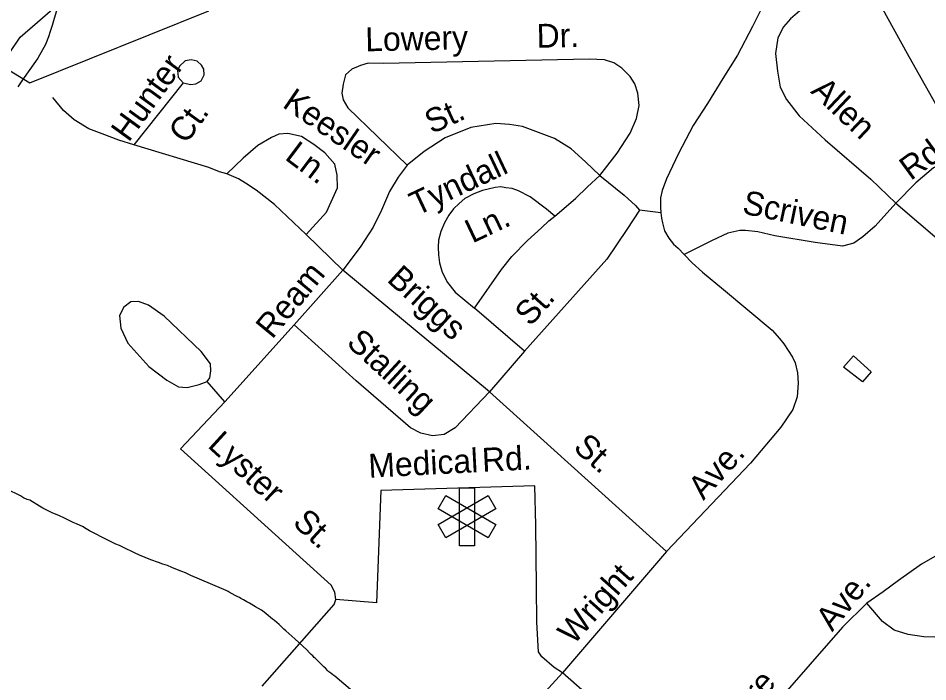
# Model space of a CAD drawing. Extents: x 2206922 to 2357709, y 510027 to 673830.
# Drawn here: x 2307997 to 2311623, y 587532 to 590175 of the extents above; entities that cross this region are included whole.
import ezdxf

# ---------------------------------------------------------------- set-up
doc = ezdxf.new("R2010")
doc.units = 0
for name, color, linetype in [('Exist Boundary Land Use Reservation Military US Department of Defense', 7, 'Continuous'), ('Exist Cultural Hospital CELL', 7, 'Continuous'), ('Exist Hydrographic Creek Single Shore', 7, 'Continuous'), ('Exist Hydrographic Misc Water Feature', 7, 'Continuous'), ('Exist Road Non-System Type 51', 7, 'Continuous'), ('Exist Road Non-System Type 51 Label', 7, 'Continuous')]:
    doc.layers.add(name, color=color, linetype=linetype)

msp = doc.modelspace()

# ---------------------------------------------------------------- linework, layer by layer
at = {"layer": 'Exist Boundary Land Use Reservation Military US Department of Defense'}
msp.add_lwpolyline([(2304054.8, 583406.8), (2304081.8, 583449.8), (2304228.5, 583653.7), (2304261.1, 583865.7), (2304212.2, 584330.6), (2304253, 584624.2), (2304701.2, 585260.3), (2304758.3, 585398.9), (2305341, 586071.8), (2305504, 586373.5), (2305846.3, 586813.9), (2306213.1, 587172.8), (2306441.3, 587482.7), (2306620.6, 587833.4), (2306751, 588208.5), (2306901.7, 588759), (2306975.1, 588922.1), (2307284.8, 589329.9), (2307936.8, 589982.4), (2308042.7, 589917.1), (2308757, 590204.6)], dxfattribs=at)
at = {"layer": 'Exist Cultural Hospital CELL'}
for points in [[(2309816.3, 588073.4), (2309755.5, 588073.4), (2309755.5, 588304.4), (2309816.3, 588304.4)], [(2309701.1, 588104.8), (2309670.7, 588157.5), (2309870.7, 588273), (2309901.1, 588220.3)], [(2309901.1, 588157.5), (2309870.7, 588104.8), (2309670.7, 588220.3), (2309701.1, 588273)]]:
    msp.add_lwpolyline(points, close=True, dxfattribs=at)
at = {"layer": 'Exist Hydrographic Creek Single Shore'}
msp.add_lwpolyline([(2306402, 587399.1), (2306663.1, 587951), (2306882.1, 588478.4), (2306985, 588955.1), (2307059, 589079.5), (2307148, 589240.6), (2307387.1, 589525.9), (2307552.2, 589703.2), (2307585.2, 589727.5), (2307916.2, 589931.2), (2307964.1, 590038.2), (2308005.1, 590098.9), (2308163.6, 590236.8), (2308219.6, 590327.2), (2308245.9, 590434.7), (2308440.1, 590736.7), (2308671.2, 590929.8), (2309166.1, 591409.2), (2309239.1, 591510.7), (2309304.1, 591720), (2309316, 592143.8), (2309587.1, 592456.7)], dxfattribs=at)
at = {"layer": 'Exist Hydrographic Misc Water Feature'}
for points in [[(2308149.7, 590204.5), (2308140.1, 590174.3), (2308132.3, 590146.3), (2308124.5, 590122.4), (2308117.1, 590100.4), (2308105.2, 590070.1), (2308075.9, 590015.7), (2308065.8, 590001.8), (2308014.6, 589929.3), (2307995.1, 589901)], [(2311327, 588829.6), (2311397.5, 588766.3), (2311362.1, 588726.2), (2311287.2, 588785.3), (2311327, 588829.6)], [(2309330.4, 587492.6), (2309259.4, 587554), (2309251.5, 587559.7), (2309243.7, 587565.7), (2309235.3, 587571.8), (2309231.2, 587575.7), (2309221.5, 587585.7), (2309215.2, 587591.5), (2309204.9, 587601.6), (2309199.2, 587607.3), (2309191, 587615), (2309180.7, 587625), (2309176.8, 587628.9), (2309171.1, 587635), (2309164.7, 587640.9), (2309158.6, 587646.7), (2309146.9, 587658.6), (2309100.1, 587702.1), (2309063.8, 587733.9), (2309055.6, 587741.6), (2309045.4, 587751.7), (2309037.4, 587759.4), (2309027.3, 587767.4), (2309019.1, 587775.1), (2309011.3, 587781.2), (2308985.1, 587802.9), (2308977.1, 587808.6), (2308967, 587816.6), (2308943.1, 587830.4), (2308918.4, 587844.2), (2308908.4, 587850.2), (2308894.9, 587857.9), (2308884.8, 587863.9), (2308878.7, 587867.6), (2308870.3, 587871.7), (2308862.5, 587875.7), (2308838.5, 587889.1), (2308834.6, 587891.3), (2308826.2, 587895), (2308816.3, 587898.9), (2308807.9, 587903), (2308685.7, 587955.5), (2308663.6, 587965.3), (2308649.6, 587971), (2308625.4, 587980.8), (2308609.4, 587986.8), (2308591.6, 587994.4), (2308572.9, 588000.4), (2308556.9, 588006.1), (2308525.4, 588017.8), (2308481.1, 588035.3), (2308461, 588045.2), (2308416.5, 588066.6), (2308400.9, 588074.2), (2308386.5, 588080.4), (2308354.3, 588095.8), (2308281.8, 588133.1), (2308267.8, 588140.8), (2308253.7, 588150.7), (2308243.8, 588154.6), (2308229.9, 588160.4), (2308215.5, 588166.6), (2308181.1, 588183.9), (2308159.3, 588193.7), (2308135.4, 588203.4), (2308095.4, 588223.2), (2308081.4, 588231), (2308042.9, 588254.6), (2308032.8, 588258.2), (2308018.5, 588264.4), (2308006.6, 588271.8), (2307896.1, 588325)]]:
    msp.add_lwpolyline(points, dxfattribs=at)
at = {"layer": 'Exist Road Non-System Type 51'}
for p, q in [((2308654, 589917.7), (2308458.2, 589670.7)), ((2310558.9, 589399.8), (2310473, 589410.9)), ((2309290.9, 589171.5), (2309144.4, 589312.9)), ((2309290.9, 589171.5), (2309097.1, 588953.1)), ((2309875.5, 588686.2), (2309290.9, 589171.5)), ((2310015.6, 588848.3), (2309816.5, 589019.2)), ((2309097.1, 588953.1), (2308820.5, 588647)), ((2310015.6, 588848.3), (2309875.5, 588686.2)), ((2308820.5, 588647), (2308749.6, 588728.1)), ((2310581.9, 588050.7), (2309875.5, 588686.2)), ((2310581.9, 588050.7), (2310167, 587566.8)), ((2310167, 587566.8), (2309615, 586966.8))]:
    msp.add_line(p, q, dxfattribs=at)
for points in [[(2311016.6, 590344.4), (2310979.8, 590255.4), (2310924.1, 590141.8), (2310864, 590027.1), (2310806.1, 589935.1), (2310744.8, 589835.1), (2310687.4, 589747.1), (2310629.5, 589635.8), (2310580.7, 589534.7), (2310563.7, 589488.1), (2310556.9, 589459.7), (2310557.6, 589421.6), (2310558.9, 589399.8)], [(2311365.3, 590353.8), (2311188.9, 590263.8), (2311121.9, 590212.7), (2311076.1, 590172.1), (2311047.9, 590140.3), (2311024.9, 590096.2), (2311016.1, 590034.5), (2311023.2, 589963.9), (2311033.8, 589900.3), (2311060.2, 589850.9), (2311109.6, 589785.7), (2311213.6, 589690.4), (2311395.3, 589533.3), (2311495.8, 589438)], [(2311365.3, 590353.8), (2311457, 590186.2), (2311546.9, 590022.1), (2311677.5, 589790.9), (2311730.4, 589693.9), (2311758.6, 589642.7)], [(2308654, 589917.7), (2308666.9, 589914.7), (2308684.8, 589911), (2308705, 589913.3), (2308726.7, 589925.5), (2308738.5, 589949.6), (2308737.4, 589972.3), (2308728.2, 589987.4), (2308709.9, 590003.3), (2308685.9, 590008.9), (2308661.9, 590004.7), (2308640.1, 589984.5), (2308632.4, 589966.3), (2308635.3, 589939.9), (2308654, 589917.7)], [(2310315.1, 589548.9), (2310384.9, 589637.5), (2310436.8, 589716.7), (2310461.5, 589775.5), (2310471.8, 589826.6), (2310466.6, 589876), (2310454.7, 589913.5), (2310436, 589942.5), (2310403.6, 589976.5), (2310371.3, 589997), (2310333.8, 590008.9), (2310273.1, 590011.9), (2309453.6, 589995.1), (2309392.2, 589995.3), (2309361.5, 589986.7), (2309327.5, 589971.4), (2309301.9, 589949.3), (2309291.7, 589911.8), (2309286.6, 589876), (2309291.7, 589850.4), (2309310.4, 589818.1), (2309547.1, 589589.8)], [(2308458.2, 589670.7), (2308397.7, 589688.6), (2308331.3, 589714.1), (2308278.5, 589734.6), (2308220.6, 589770.4), (2308178.1, 589807.9), (2308135.5, 589859)], [(2310315.1, 589548.9), (2310258.9, 589603.4), (2310201, 589654.5), (2310134.6, 589695.4), (2310071.6, 589719.3), (2310006.9, 589743.1), (2309955.8, 589751.6), (2309901.3, 589755), (2309800.8, 589739.7), (2309698.7, 589698.8), (2309615.2, 589644.3), (2309547.1, 589589.8)], [(2309144.4, 589312.9), (2309226.1, 589402.9), (2309270.4, 589498.6), (2309268.7, 589549.7), (2309258.5, 589594), (2309219.5, 589638.7), (2309175.2, 589672.1), (2309125.7, 589703.1), (2309071.2, 589715), (2309035.4, 589713.3), (2309006.5, 589699.7), (2308952, 589667.3), (2308894.1, 589617.9), (2308828.7, 589554.5)], [(2308828.7, 589554.5), (2308799.6, 589562.5), (2308756.4, 589579.8), (2308458.2, 589670.7)], [(2311758.6, 589642.7), (2311712.7, 589616.3), (2311645.7, 589579.2), (2311575.2, 589519.2), (2311495.8, 589438)], [(2309547.1, 589589.8), (2309512.2, 589541.2), (2309476.5, 589485), (2309445.8, 589410), (2309411.8, 589341.9), (2309360.7, 589263.5), (2309290.9, 589171.5)], [(2309144.4, 589312.9), (2309018, 589432.7), (2308945.3, 589489.8), (2308903.5, 589518.2), (2308874.9, 589535), (2308828.7, 589554.5)], [(2310135.9, 589386.4), (2310218, 589456.9), (2310265.7, 589502.9), (2310315.1, 589548.9)], [(2310315.1, 589548.9), (2310412.2, 589470.5), (2310458.1, 589428.8), (2310473, 589410.9)], [(2310135.9, 589386.4), (2310103.3, 589414.7), (2310037.9, 589463.7), (2309991.8, 589487.5), (2309966.1, 589496.9), (2309941.3, 589499.4), (2309921.5, 589502.9), (2309898.2, 589500.9), (2309847.7, 589489), (2309813.5, 589475.1), (2309777.9, 589456.3), (2309754.1, 589437.4), (2309731.8, 589416.1), (2309713.5, 589389.9), (2309696.2, 589359.6), (2309681.8, 589325.5), (2309672.4, 589291.3), (2309670.9, 589263), (2309672.4, 589231.8), (2309675.8, 589200.6), (2309687.2, 589163.4), (2309708, 589121.8), (2309739.2, 589083.1), (2309816.5, 589019.2)], [(2311495.8, 589438), (2311412.9, 589346.3), (2311363.5, 589303.9), (2311328.3, 589279.2), (2311282.4, 589266.9), (2311174.4, 589282), (2311012.6, 589307.5), (2310945.6, 589323.3), (2310896, 589328.9), (2310873.3, 589328.6), (2310825.7, 589318.1), (2310762.7, 589289.5), (2310652.2, 589233.5)], [(2311495.8, 589438), (2311679.4, 589281), (2311830.8, 589159.9), (2311949.8, 589063), (2312036.6, 588990.3), (2312060.8, 588964), (2312093.5, 588936)], [(2310473, 589410.9), (2310423.2, 589333.4), (2310343.9, 589214.5), (2310015.6, 588848.3)], [(2310558.9, 589399.8), (2310561.5, 589378.6), (2310565.4, 589359.2), (2310573.4, 589327.4), (2310590.4, 589299), (2310609.7, 589275.1), (2310628, 589258.8), (2310652.2, 589233.5)], [(2309816.5, 589019.2), (2309923.5, 589173.8), (2309965.1, 589225.9), (2310027.5, 589289.8), (2310082.5, 589340.3), (2310112.2, 589367.1), (2310135.9, 589386.4)], [(2310652.2, 589233.5), (2310683.4, 589200.3), (2310724.1, 589163.7), (2310808.7, 589094.2), (2311002.5, 588931.6), (2311032.1, 588899), (2311048.9, 588878.2), (2311066.8, 588851.5), (2311083.4, 588824.5), (2311094.5, 588802.2), (2311103.4, 588762), (2311106.1, 588721.5), (2311102.4, 588667.1), (2311084.6, 588616.6), (2311037.1, 588546.2), (2310916.2, 588403), (2310581.9, 588050.7)], [(2308749.6, 588728.1), (2308761.4, 588742.2), (2308765.1, 588770.4), (2308763, 588798.3), (2308726.4, 588847.8), (2308578.9, 588988.1), (2308516.5, 589031.4), (2308476.5, 589047), (2308446.4, 589044.8), (2308418.6, 589024.4), (2308400.9, 588990.3), (2308405.6, 588940.3), (2308434.2, 588880.6), (2308517.2, 588787.6), (2308589.8, 588732.5), (2308636, 588706.9), (2308670, 588703.3), (2308717.9, 588715.9), (2308749.6, 588728.1)], [(2309875.5, 588686.2), (2309738.2, 588542.8), (2309695.2, 588516), (2309649.1, 588511.5), (2309601.3, 588521.5), (2309560.7, 588542.8), (2309344.5, 588730.1), (2309097.1, 588953.1)], [(2309263.7, 587860), (2309259.2, 587889), (2309244.7, 587916.9), (2308644.1, 588459.9), (2308820.5, 588647)], [(2310167, 587566.8), (2310134, 587589.1), (2310084.9, 587631.5), (2310071.6, 587651.5), (2310064.9, 587769.7), (2310062.6, 587910.2), (2310060.4, 588155.5), (2310056, 588311.6), (2309443.1, 588293.8), (2309425.2, 587845.5), (2309263.7, 587860)], [(2311765.6, 588093.5), (2311703.9, 588061.7), (2311598.1, 587999.9), (2311506.4, 587934.7), (2311444.7, 587890.5), (2311379.4, 587844.7)], [(2312430.5, 587968.2), (2312377.6, 587959.4), (2312288.2, 587944.6), (2312152.6, 587913.2), (2312047.8, 587883.5), (2311926.1, 587832.3), (2311796.5, 587761.5), (2311732.7, 587730.8), (2311691, 587718.3), (2311670.6, 587713.3), (2311649.4, 587709.5), (2311606.9, 587710.6), (2311545.2, 587719.4), (2311488.8, 587737), (2311442.9, 587772.3), (2311379.4, 587844.7)], [(2308969.5, 587514.4), (2309255.9, 587838.9), (2309263.7, 587860)], [(2311379.4, 587844.7), (2311282.4, 587749.4), (2311024.9, 587454.7)], [(2310666.9, 587119.4), (2310411.5, 587352.7), (2310167, 587566.8)]]:
    msp.add_lwpolyline(points, dxfattribs=at)

# ---------------------------------------------------------------- texts
at = {"layer": 'Exist Road Non-System Type 51 Label'}
for s, rotation, p in [('Lowery', 1.1745, (2309381.4, 590042.9)), ('Dr.', 1.1745, (2310064.5, 590056.9)), ('Hunter', 54.1242, (2308437.2, 589677.7)), ('Allen', 316.5868, (2311152.3, 589880.4)), ('Keesler', 325.4969, (2309045.9, 589823.5)), ('St.', 24.4734, (2309645.1, 589712.5)), ('Ct.', 54.1242, (2308666.5, 589669.9)), ('Ln.', 322.9871, (2309055.6, 589615.3)), ('Rd.', 36.0565, (2311554.5, 589525.8)), ('Tyndall', 25.3136, (2309586, 589386.3)), ('Scriven', 348.3524, (2310879.5, 589397.7)), ('Ln.', 25.3136, (2309807.5, 589277)), ('Ream', 50.3984, (2309009.4, 588893.3)), ('Briggs', 317.6655, (2309462.7, 589128.9)), ('St.', 48.2039, (2310038.6, 588943.7)), ('Stalling', 317.343, (2309301.2, 588876.3)), ('Lyster', 317.5545, (2308748.3, 588468.6)), ('St.', 318.3656, (2310205.5, 588458.7)), ('Medical', 2.994, (2309395.3, 588344)), ('Rd.', 2.994, (2309848.1, 588367.7)), ('Ave.', 47.5498, (2310728.4, 588251.6)), ('St.', 317.5545, (2309086.8, 588159.7)), ('Wright', 48.2912, (2310210.4, 587675)), ('Ave.', 50.9021, (2311241.8, 587728.1)), ('Squire', 48.0787, (2310777.5, 587251.9))]:
    msp.add_text(s, height=95, rotation=rotation, dxfattribs=at).set_placement(p)

doc.saveas('drawing.dxf')
